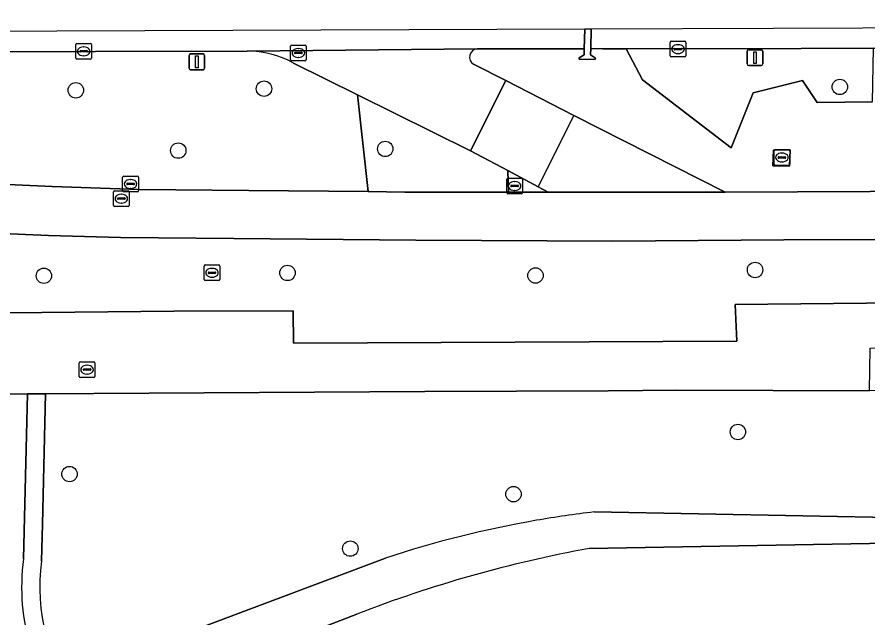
# Model space of a CAD drawing. Extents: x 160732 to 162107, y 387428 to 388479.
# Drawn here: x 160769.1 to 160823.1, y 388303.3 to 388341.4 of the extents above; entities that cross this region are included whole.
import ezdxf

# ---------------------------------------------------------------- set-up
doc = ezdxf.new("R2010")
doc.units = 0
for name, color, linetype in [('IMGEO_Berm_groen', 7, 'Continuous'), ('IMGEO_Boom', 7, 'Continuous'), ('IMGEO_Fietspad_open', 7, 'Continuous'), ('IMGEO_Groenvoorziening', 7, 'Continuous'), ('IMGEO_Kolk', 7, 'Continuous'), ('IMGEO_Lichtmast', 7, 'Continuous'), ('IMGEO_Rijbaan_lokaal_open', 7, 'Continuous'), ('IMGEO_Rijbaan_regionaal_gesloten', 7, 'Continuous'), ('IMGEO_Rioolput', 7, 'Continuous'), ('IMGEO_Voetpad_open', 7, 'Continuous'), ('IMGEO_Waterloop', 7, 'Continuous')]:
    doc.layers.add(name, color=color, linetype=linetype)

msp = doc.modelspace()

# ---------------------------------------------------------------- linework, layer by layer
at = {"layer": 'IMGEO_Berm_groen'}
for points in [[(160783.711, 388339.287), (160754.828, 388339.224)], [(160823.425, 388336.065), (160819.905, 388336.014), (160818.983, 388337.427), (160815.832, 388336.64), (160814.438, 388333.144), (160812.274, 388334.818), (160808.824, 388337.469), (160807.776, 388339.437), (160806.282, 388339.435), (160805.529, 388339.438), (160805.518, 388339.043), (160805.824, 388338.83), (160805.805, 388338.756), (160804.787, 388338.772), (160804.793, 388338.859), (160805.102, 388339.047), (160805.113, 388339.429), (160803.493, 388339.43), (160802.248, 388339.428), (160798.31, 388339.422)], [(160754.339, 388338.711), (160754.473, 388331.401), (160759.075, 388331.249), (160771.338, 388330.683), (160776.862, 388330.509), (160783.816, 388330.445), (160791.405, 388330.365), (160790.711, 388336.517)], [(160790.711, 388336.517), (160786.658, 388338.527)], [(160798.091, 388338.45), (160800.148, 388337.425), (160804.447, 388335.188), (160814.057, 388330.327), (160827.854, 388330.405), (160827.861, 388331.568), (160846.875, 388331.641), (160846.854, 388330.5), (160866.301, 388330.493), (160948.148, 388330.665), (160948.514, 388330.666), (160953.904, 388334.28), (160955.894, 388335.614)]]:
    msp.add_lwpolyline(points, dxfattribs=at)
for points in [[(160823.488, 388339.461), (160818.883, 388339.454), (160807.776, 388339.437), (160808.824, 388337.469), (160812.274, 388334.818), (160814.438, 388333.144), (160815.832, 388336.64), (160818.983, 388337.427), (160819.905, 388336.014), (160823.425, 388336.065)], [(160797.895, 388332.953), (160790.711, 388336.517), (160791.405, 388330.365), (160793.727, 388330.341), (160800.309, 388330.328), (160800.255, 388331.697)], [(160818.151, 388331.984), (160817.1, 388332.003), (160817.132, 388332.994), (160818.196, 388333.014)], [(160827.738, 388327.334), (160817.787, 388327.309), (160806.927, 388327.23), (160794.417, 388327.291), (160782.867, 388327.387), (160775.664, 388327.463), (160771.107, 388327.578), (160760.439, 388328.038), (160755.948, 388328.392), (160755.957, 388322.55), (160779.067, 388322.779), (160786.643, 388322.796), (160786.659, 388320.747), (160814.806, 388320.872), (160814.71, 388323.21), (160829.292, 388323.36)]]:
    msp.add_lwpolyline(points, close=True, dxfattribs=at)
for centre, radius, start, end in [((160783.687, 388333.099), 6.188, 61.3025, 89.7757), ((160798.365, 388338.899), 0.526, 96.0332, 238.5724)]:
    msp.add_arc(centre, radius, start, end, dxfattribs=at)
at = {"layer": 'IMGEO_Boom'}
for centre in [(160784.784, 388336.899), (160821.343, 388337.009), (160772.835, 388336.795), (160792.48, 388333.076), (160779.338, 388332.968), (160770.806, 388325.026), (160786.272, 388325.205), (160802.019, 388325.042), (160815.961, 388325.394), (160814.873, 388315.113), (160772.431, 388312.443), (160800.626, 388311.166), (160790.264, 388307.715)]:
    msp.add_circle(centre, 0.489, dxfattribs=at)
at = {"layer": 'IMGEO_Fietspad_open'}
msp.add_lwpolyline([(160827.854, 388330.405), (160814.057, 388330.327), (160802.828, 388330.328), (160802.115, 388330.328), (160800.309, 388330.328), (160793.727, 388330.341), (160791.405, 388330.365), (160783.816, 388330.445), (160776.862, 388330.509), (160771.338, 388330.683), (160759.075, 388331.249), (160754.473, 388331.401), (160754.638, 388328.511), (160755.927, 388328.394), (160755.948, 388328.392), (160760.439, 388328.038), (160771.107, 388327.578), (160775.664, 388327.463), (160782.867, 388327.387), (160794.417, 388327.291), (160806.927, 388327.23), (160817.787, 388327.309), (160827.738, 388327.334)], dxfattribs=at)
at = {"layer": 'IMGEO_Groenvoorziening'}
for points in [[(160769.515, 388307.073), (160769.758, 388317.535), (160767.675, 388317.521), (160763.897, 388317.505), (160763.922, 388319.595), (160755.985, 388319.522), (160752.017, 388319.486), (160756.525, 388258.235), (160757.159, 388248.492), (160759.795, 388246.8), (160760.285, 388239.445), (160765.972, 388236.463), (160767.186, 388237.86), (160768.163, 388238.698), (160770.116, 388239.927), (160775.533, 388242.124), (160775.347, 388242.444), (160773.518, 388245.587)], [(160828.227, 388313.573), (160828.312, 388317.851), (160823.228, 388317.733), (160810.988, 388317.757), (160806.645, 388317.734), (160795.005, 388317.672), (160773.988, 388317.559), (160770.911, 388317.543), (160770.713, 388309.271), (160770.657, 388306.918)], [(160805.746, 388310.04), (160825.631, 388309.669), (160826.011, 388309.655), (160827.456, 388309.525), (160827.639, 388312.329), (160828.227, 388313.573)], [(160825.605, 388308.073), (160805.436, 388307.718)], [(160772.968, 388297.911), (160775.662, 388300.362), (160781.001, 388302.791), (160792.507, 388307.112)], [(160790.675, 388303.555), (160776.843, 388298.21)]]:
    msp.add_lwpolyline(points, dxfattribs=at)
for centre, radius, start, end in [((160813.659, 388242.721), 67.782, 96.70434, 99.83184), ((160813.604, 388243.12), 67.38, 99.84316, 108.24622), ((160819.853, 388228.349), 80.668, 100.29504, 111.20473), ((160782.881, 388305.256), 13.489, 172.2596, 221.6386), ((160782.867, 388305.251), 12.323, 172.2248, 216.5561)]:
    msp.add_arc(centre, radius, start, end, dxfattribs=at)
at = {"layer": 'IMGEO_Kolk'}
for p, q in [((160772.827, 388338.843), (160772.827, 388339.695)), ((160772.902, 388339.769), (160773.754, 388339.769)), ((160773.315, 388339.549), (160773.34, 388339.549)), ((160773.828, 388339.695), (160773.828, 388338.843)), ((160786.467, 388338.74), (160786.467, 388339.592)), ((160786.542, 388339.666), (160787.394, 388339.666)), ((160787.468, 388339.592), (160787.468, 388338.74)), ((160810.57, 388338.984), (160810.57, 388339.836)), ((160810.645, 388339.91), (160811.497, 388339.91)), ((160811.058, 388339.69), (160811.083, 388339.69)), ((160811.571, 388339.836), (160811.571, 388338.984)), ((160773.086, 388339.263), (160773.086, 388339.275)), ((160773.524, 388339.226), (160773.126, 388339.226)), ((160773.129, 388339.312), (160773.527, 388339.312)), ((160773.338, 388338.989), (160773.313, 388338.989)), ((160773.57, 388339.275), (160773.57, 388339.263)), ((160786.726, 388339.16), (160786.726, 388339.172)), ((160787.164, 388339.123), (160786.766, 388339.123)), ((160786.769, 388339.209), (160787.167, 388339.209)), ((160786.955, 388339.446), (160786.98, 388339.446)), ((160787.21, 388339.172), (160787.21, 388339.16)), ((160810.829, 388339.404), (160810.829, 388339.416)), ((160811.267, 388339.367), (160810.869, 388339.367)), ((160810.872, 388339.453), (160811.27, 388339.453)), ((160811.081, 388339.13), (160811.056, 388339.13)), ((160811.313, 388339.416), (160811.313, 388339.404)), ((160773.754, 388338.769), (160772.902, 388338.769)), ((160787.394, 388338.666), (160786.542, 388338.666)), ((160786.978, 388338.886), (160786.953, 388338.886)), ((160811.497, 388338.91), (160810.645, 388338.91)), ((160817.241, 388333.032), (160818.093, 388333.032)), ((160817.166, 388332.106), (160817.166, 388332.958)), ((160817.425, 388332.526), (160817.425, 388332.538)), ((160817.863, 388332.489), (160817.465, 388332.489)), ((160817.468, 388332.575), (160817.866, 388332.575)), ((160817.654, 388332.812), (160817.679, 388332.812)), ((160817.909, 388332.538), (160817.909, 388332.526)), ((160818.167, 388332.958), (160818.167, 388332.106)), ((160818.093, 388332.032), (160817.241, 388332.032)), ((160817.677, 388332.252), (160817.652, 388332.252)), ((160775.808, 388330.428), (160775.808, 388331.28)), ((160775.883, 388331.354), (160776.735, 388331.354)), ((160776.067, 388330.848), (160776.067, 388330.86)), ((160776.11, 388330.897), (160776.508, 388330.897)), ((160776.296, 388331.134), (160776.321, 388331.134)), ((160776.551, 388330.86), (160776.551, 388330.848)), ((160776.809, 388331.28), (160776.809, 388330.428)), ((160800.193, 388330.298), (160800.193, 388331.15)), ((160800.268, 388331.224), (160801.12, 388331.224)), ((160800.681, 388331.004), (160800.706, 388331.004)), ((160801.194, 388331.15), (160801.194, 388330.298)), ((160776.735, 388330.354), (160775.883, 388330.354)), ((160776.505, 388330.811), (160776.107, 388330.811)), ((160776.319, 388330.574), (160776.294, 388330.574)), ((160800.452, 388330.718), (160800.452, 388330.73)), ((160800.89, 388330.681), (160800.492, 388330.681)), ((160800.495, 388330.767), (160800.893, 388330.767)), ((160800.704, 388330.444), (160800.679, 388330.444)), ((160800.936, 388330.73), (160800.936, 388330.718)), ((160801.12, 388330.224), (160800.268, 388330.224))]:
    msp.add_line(p, q, dxfattribs=at)
for points in [[(160772.827, 388338.843), (160772.827, 388339.695)], [(160772.902, 388339.769), (160773.754, 388339.769)], [(160773.828, 388339.695), (160773.828, 388338.843)], [(160786.467, 388338.74), (160786.467, 388339.592)], [(160786.542, 388339.666), (160787.394, 388339.666)], [(160787.468, 388339.592), (160787.468, 388338.74)], [(160810.57, 388338.984), (160810.57, 388339.836)], [(160810.645, 388339.91), (160811.497, 388339.91)], [(160811.571, 388339.836), (160811.571, 388338.984)], [(160773.754, 388338.769), (160772.902, 388338.769)], [(160787.394, 388338.666), (160786.542, 388338.666)], [(160811.497, 388338.91), (160810.645, 388338.91)], [(160817.241, 388333.032), (160818.093, 388333.032)], [(160817.166, 388332.106), (160817.166, 388332.958)], [(160818.167, 388332.958), (160818.167, 388332.106)], [(160818.093, 388332.032), (160817.241, 388332.032)], [(160775.808, 388330.428), (160775.808, 388331.28)], [(160775.883, 388331.354), (160776.735, 388331.354)], [(160776.809, 388331.28), (160776.809, 388330.428)], [(160800.193, 388330.298), (160800.193, 388331.15)], [(160800.268, 388331.224), (160801.12, 388331.224)], [(160801.194, 388331.15), (160801.194, 388330.298)], [(160776.735, 388330.354), (160775.883, 388330.354)], [(160801.12, 388330.224), (160800.268, 388330.224)]]:
    msp.add_lwpolyline(points, dxfattribs=at)
for centre, radius, start, end in [((160772.904, 388339.693), 0.0765, 91.552, 178.448), ((160772.904, 388339.693), 0.0765, 91.552, 178.448), ((160773.752, 388339.693), 0.0765, 1.552, 88.448), ((160773.752, 388339.693), 0.0765, 1.552, 88.448), ((160786.544, 388339.59), 0.0765, 91.552, 178.448), ((160786.544, 388339.59), 0.0765, 91.552, 178.448), ((160787.392, 388339.59), 0.0765, 1.552, 88.448), ((160787.392, 388339.59), 0.0765, 1.552, 88.448), ((160810.647, 388339.834), 0.0765, 91.552, 178.448), ((160810.647, 388339.834), 0.0765, 91.552, 178.448), ((160811.495, 388339.834), 0.0765, 1.552, 88.448), ((160811.495, 388339.834), 0.0765, 1.552, 88.448), ((160773.126, 388339.272), 0.0403, 85.8775, 175.7526), ((160773.123, 388339.262), 0.0366, 178.938, 274.7102), ((160773.527, 388339.269), 0.043, 264.8664, 352.4533), ((160773.531, 388339.274), 0.0386, 1.7309, 96.639), ((160786.766, 388339.169), 0.0403, 85.8775, 175.7526), ((160786.763, 388339.159), 0.0366, 178.938, 274.7102), ((160787.167, 388339.166), 0.043, 264.8664, 352.4533), ((160787.171, 388339.171), 0.0386, 1.7309, 96.639), ((160810.647, 388338.986), 0.0765, 181.552, 268.448), ((160810.647, 388338.986), 0.0765, 181.552, 268.448), ((160810.869, 388339.413), 0.0403, 85.8775, 175.7526), ((160810.866, 388339.403), 0.0366, 178.938, 274.7102), ((160811.27, 388339.41), 0.043, 264.8664, 352.4533), ((160811.274, 388339.415), 0.0386, 1.7309, 96.639), ((160811.495, 388338.986), 0.0765, 271.552, 358.448), ((160811.495, 388338.986), 0.0765, 271.552, 358.448), ((160772.904, 388338.845), 0.0765, 181.552, 268.448), ((160772.904, 388338.845), 0.0765, 181.552, 268.448), ((160773.752, 388338.845), 0.0765, 271.552, 358.448), ((160773.752, 388338.845), 0.0765, 271.552, 358.448), ((160786.544, 388338.742), 0.0765, 181.552, 268.448), ((160786.544, 388338.742), 0.0765, 181.552, 268.448), ((160787.392, 388338.742), 0.0765, 271.552, 358.448), ((160787.392, 388338.742), 0.0765, 271.552, 358.448), ((160817.243, 388332.956), 0.0765, 91.552, 178.448), ((160817.243, 388332.956), 0.0765, 91.552, 178.448), ((160818.091, 388332.956), 0.0765, 1.552, 88.448), ((160818.091, 388332.956), 0.0765, 1.552, 88.448), ((160817.465, 388332.535), 0.0403, 85.8775, 175.7526), ((160817.462, 388332.525), 0.0366, 178.938, 274.7102), ((160817.866, 388332.532), 0.043, 264.8664, 352.4533), ((160817.87, 388332.537), 0.0386, 1.7309, 96.639), ((160817.243, 388332.108), 0.0765, 181.552, 268.448), ((160817.243, 388332.108), 0.0765, 181.552, 268.448), ((160818.091, 388332.108), 0.0765, 271.552, 358.448), ((160818.091, 388332.108), 0.0765, 271.552, 358.448), ((160775.885, 388331.278), 0.0765, 91.552, 178.448), ((160775.885, 388331.278), 0.0765, 91.552, 178.448), ((160776.107, 388330.857), 0.0403, 85.8775, 175.7526), ((160776.104, 388330.847), 0.0366, 178.938, 274.7102), ((160776.508, 388330.854), 0.043, 264.8664, 352.4533), ((160776.512, 388330.859), 0.0386, 1.7309, 96.639), ((160776.733, 388331.278), 0.0765, 1.552, 88.448), ((160776.733, 388331.278), 0.0765, 1.552, 88.448), ((160800.27, 388331.148), 0.0765, 91.552, 178.448), ((160800.27, 388331.148), 0.0765, 91.552, 178.448), ((160801.118, 388331.148), 0.0765, 1.552, 88.448), ((160801.118, 388331.148), 0.0765, 1.552, 88.448), ((160775.885, 388330.43), 0.0765, 181.552, 268.448), ((160775.885, 388330.43), 0.0765, 181.552, 268.448), ((160776.733, 388330.43), 0.0765, 271.552, 358.448), ((160776.733, 388330.43), 0.0765, 271.552, 358.448), ((160800.492, 388330.727), 0.0403, 85.8775, 175.7526), ((160800.489, 388330.717), 0.0366, 178.938, 274.7102), ((160800.893, 388330.724), 0.043, 264.8664, 352.4533), ((160800.897, 388330.729), 0.0386, 1.7309, 96.639), ((160800.27, 388330.3), 0.0765, 181.552, 268.448), ((160800.27, 388330.3), 0.0765, 181.552, 268.448), ((160801.118, 388330.3), 0.0765, 271.552, 358.448), ((160801.118, 388330.3), 0.0765, 271.552, 358.448)]:
    msp.add_arc(centre, radius, start, end, dxfattribs=at)
for centre, major_axis, ratio, start_param, end_param in [((160773.314, 388339.269), (-0.387, 0.002), 0.722429, 4.712389, 7.853982), ((160773.339, 388339.269), (-0.39, 0.002), 0.717154, 1.570796, 4.712389), ((160811.057, 388339.41), (-0.387, 0.002), 0.722429, 4.712389, 7.853982), ((160811.082, 388339.41), (-0.39, 0.002), 0.717154, 1.570796, 4.712389), ((160786.954, 388339.166), (-0.387, 0.002), 0.722429, 4.712389, 7.853982), ((160786.979, 388339.166), (-0.39, 0.002), 0.717154, 1.570796, 4.712389), ((160817.653, 388332.532), (-0.387, 0.002), 0.722429, 4.712389, 7.853982), ((160817.678, 388332.532), (-0.39, 0.002), 0.717154, 1.570796, 4.712389), ((160776.295, 388330.854), (-0.387, 0.002), 0.722429, 4.712389, 7.853982), ((160776.32, 388330.854), (-0.39, 0.002), 0.717154, 1.570796, 4.712389), ((160800.68, 388330.724), (-0.387, 0.002), 0.722429, 4.712389, 7.853982), ((160800.705, 388330.724), (-0.39, 0.002), 0.717154, 1.570796, 4.712389)]:
    msp.add_ellipse(centre, major_axis=major_axis, ratio=ratio, start_param=start_param, end_param=end_param, dxfattribs=at)
at = {"layer": 'IMGEO_Lichtmast'}
for p, q in [((160780.022, 388338.202), (160780.022, 388339.002)), ((160780.022, 388339.002), (160780.022, 388338.202)), ((160780.122, 388339.102), (160780.912, 388339.102)), ((160780.912, 388339.102), (160780.122, 388339.102)), ((160781.012, 388339.002), (160781.012, 388338.202)), ((160781.012, 388338.202), (160781.012, 388339.002)), ((160815.462, 388338.469), (160815.462, 388339.269)), ((160815.462, 388339.269), (160815.462, 388338.469)), ((160815.562, 388339.369), (160816.352, 388339.369)), ((160816.352, 388339.369), (160815.562, 388339.369)), ((160816.452, 388339.269), (160816.452, 388338.469)), ((160816.452, 388338.469), (160816.452, 388339.269)), ((160780.912, 388338.102), (160780.122, 388338.102)), ((160780.122, 388338.102), (160780.912, 388338.102)), ((160816.352, 388338.369), (160815.562, 388338.369)), ((160815.562, 388338.369), (160816.352, 388338.369))]:
    msp.add_line(p, q, dxfattribs=at)
for points in [[(160780.442, 388338.977), (160780.592, 388338.977), (160780.592, 388338.227), (160780.442, 388338.227), (160780.442, 388338.977)], [(160815.882, 388339.244), (160816.032, 388339.244), (160816.032, 388338.494), (160815.882, 388338.494), (160815.882, 388339.244)]]:
    msp.add_lwpolyline(points, dxfattribs=at)
for centre, start, end in [((160780.122, 388339.002), 90, 180), ((160780.122, 388339.002), 90, 180), ((160780.912, 388339.002), 0, 90), ((160780.912, 388339.002), 360, 90), ((160815.562, 388339.269), 90, 180), ((160815.562, 388339.269), 90, 180), ((160816.352, 388339.269), 0, 90), ((160816.352, 388339.269), 360, 90), ((160815.562, 388338.469), 180, 270), ((160815.562, 388338.469), 180, 270), ((160816.352, 388338.469), 270, 0), ((160816.352, 388338.469), 270, 0), ((160780.122, 388338.202), 180, 270), ((160780.122, 388338.202), 180, 270), ((160780.912, 388338.202), 270, 0), ((160780.912, 388338.202), 270, 0)]:
    msp.add_arc(centre, 0.1, start, end, dxfattribs=at)
at = {"layer": 'IMGEO_Rijbaan_lokaal_open'}
for points in [[(160798.31, 388339.422), (160783.711, 388339.287)], [(160786.658, 388338.527), (160790.711, 388336.517), (160797.895, 388332.953), (160800.148, 388337.425), (160798.091, 388338.45)]]:
    msp.add_lwpolyline(points, dxfattribs=at)
for points in [[(160804.447, 388335.188), (160800.148, 388337.425), (160797.895, 388332.953), (160800.255, 388331.697), (160802.183, 388330.671)], [(160804.447, 388335.188), (160802.183, 388330.671), (160802.828, 388330.328), (160814.057, 388330.327)]]:
    msp.add_lwpolyline(points, close=True, dxfattribs=at)
for centre, radius, start, end in [((160783.687, 388333.099), 6.188, 61.3025, 89.7757), ((160798.365, 388338.899), 0.526, 96.0332, 238.5724)]:
    msp.add_arc(centre, radius, start, end, dxfattribs=at)
at = {"layer": 'IMGEO_Rijbaan_regionaal_gesloten'}
msp.add_lwpolyline([(161011.715, 388341.445), (160952.778, 388341.225), (160817.128, 388340.719), (160805.562, 388340.676), (160805.529, 388339.438), (160806.282, 388339.435), (160807.776, 388339.437), (160818.883, 388339.454), (160823.488, 388339.461), (160827.446, 388339.467), (160952.808, 388339.661), (160958.509, 388339.67), (160969.355, 388339.721), (161011.732, 388339.725), (161011.715, 388341.445)], dxfattribs=at)
msp.add_lwpolyline([(160805.148, 388340.674), (160754.84, 388340.487), (160754.828, 388339.224), (160783.711, 388339.287), (160798.31, 388339.422), (160802.248, 388339.428), (160803.493, 388339.43), (160805.113, 388339.429)], close=True, dxfattribs=at)
at = {"layer": 'IMGEO_Rioolput'}
for p, q in [((160775.224, 388329.494), (160775.224, 388330.346)), ((160775.299, 388330.42), (160776.151, 388330.42)), ((160776.225, 388330.346), (160776.225, 388329.494)), ((160775.483, 388329.914), (160775.483, 388329.926)), ((160775.921, 388329.877), (160775.523, 388329.877)), ((160775.526, 388329.963), (160775.924, 388329.963)), ((160775.712, 388330.2), (160775.737, 388330.2)), ((160775.967, 388329.926), (160775.967, 388329.914)), ((160776.151, 388329.42), (160775.299, 388329.42)), ((160775.735, 388329.64), (160775.71, 388329.64)), ((160780.979, 388324.79), (160780.979, 388325.642)), ((160781.054, 388325.716), (160781.906, 388325.716)), ((160781.467, 388325.496), (160781.492, 388325.496)), ((160781.98, 388325.642), (160781.98, 388324.79)), ((160781.238, 388325.21), (160781.238, 388325.222)), ((160781.676, 388325.173), (160781.278, 388325.173)), ((160781.281, 388325.259), (160781.679, 388325.259)), ((160781.49, 388324.936), (160781.465, 388324.936)), ((160781.722, 388325.222), (160781.722, 388325.21)), ((160781.906, 388324.716), (160781.054, 388324.716)), ((160773.049, 388318.643), (160773.049, 388319.495)), ((160773.124, 388319.569), (160773.976, 388319.569)), ((160774.05, 388319.495), (160774.05, 388318.643)), ((160773.308, 388319.063), (160773.308, 388319.075)), ((160773.746, 388319.026), (160773.348, 388319.026)), ((160773.351, 388319.112), (160773.749, 388319.112)), ((160773.537, 388319.349), (160773.562, 388319.349)), ((160773.792, 388319.075), (160773.792, 388319.063)), ((160773.976, 388318.569), (160773.124, 388318.569)), ((160773.56, 388318.789), (160773.535, 388318.789))]:
    msp.add_line(p, q, dxfattribs=at)
for points in [[(160775.224, 388329.494), (160775.224, 388330.346)], [(160775.299, 388330.42), (160776.151, 388330.42)], [(160776.225, 388330.346), (160776.225, 388329.494)], [(160776.151, 388329.42), (160775.299, 388329.42)], [(160780.979, 388324.79), (160780.979, 388325.642)], [(160781.054, 388325.716), (160781.906, 388325.716)], [(160781.98, 388325.642), (160781.98, 388324.79)], [(160781.906, 388324.716), (160781.054, 388324.716)], [(160773.049, 388318.643), (160773.049, 388319.495)], [(160773.124, 388319.569), (160773.976, 388319.569)], [(160774.05, 388319.495), (160774.05, 388318.643)], [(160773.976, 388318.569), (160773.124, 388318.569)]]:
    msp.add_lwpolyline(points, dxfattribs=at)
for centre, radius, start, end in [((160775.301, 388330.344), 0.0765, 91.552, 178.448), ((160775.301, 388330.344), 0.0765, 91.552, 178.448), ((160776.149, 388330.344), 0.0765, 1.552, 88.448), ((160776.149, 388330.344), 0.0765, 1.552, 88.448), ((160775.523, 388329.923), 0.0403, 85.8775, 175.7526), ((160775.52, 388329.913), 0.0366, 178.938, 274.7102), ((160775.924, 388329.92), 0.043, 264.8664, 352.4533), ((160775.928, 388329.925), 0.0386, 1.7309, 96.639), ((160775.301, 388329.496), 0.0765, 181.552, 268.448), ((160775.301, 388329.496), 0.0765, 181.552, 268.448), ((160776.149, 388329.496), 0.0765, 271.552, 358.448), ((160776.149, 388329.496), 0.0765, 271.552, 358.448), ((160781.056, 388325.64), 0.0765, 91.552, 178.448), ((160781.056, 388325.64), 0.0765, 91.552, 178.448), ((160781.904, 388325.64), 0.0765, 1.552, 88.448), ((160781.904, 388325.64), 0.0765, 1.552, 88.448), ((160781.278, 388325.219), 0.0403, 85.8775, 175.7526), ((160781.275, 388325.209), 0.0366, 178.938, 274.7102), ((160781.679, 388325.216), 0.043, 264.8664, 352.4533), ((160781.683, 388325.221), 0.0386, 1.7309, 96.639), ((160781.056, 388324.792), 0.0765, 181.552, 268.448), ((160781.056, 388324.792), 0.0765, 181.552, 268.448), ((160781.904, 388324.792), 0.0765, 271.552, 358.448), ((160781.904, 388324.792), 0.0765, 271.552, 358.448), ((160773.126, 388319.493), 0.0765, 91.552, 178.448), ((160773.126, 388319.493), 0.0765, 91.552, 178.448), ((160773.974, 388319.493), 0.0765, 1.552, 88.448), ((160773.974, 388319.493), 0.0765, 1.552, 88.448), ((160773.348, 388319.072), 0.0403, 85.8775, 175.7526), ((160773.345, 388319.062), 0.0366, 178.938, 274.7102), ((160773.749, 388319.069), 0.043, 264.8664, 352.4533), ((160773.753, 388319.074), 0.0386, 1.7309, 96.639), ((160773.126, 388318.645), 0.0765, 181.552, 268.448), ((160773.126, 388318.645), 0.0765, 181.552, 268.448), ((160773.974, 388318.645), 0.0765, 271.552, 358.448), ((160773.974, 388318.645), 0.0765, 271.552, 358.448)]:
    msp.add_arc(centre, radius, start, end, dxfattribs=at)
for centre, major_axis, ratio, start_param, end_param in [((160775.711, 388329.92), (-0.387, 0.002), 0.722429, 4.712389, 7.853982), ((160775.736, 388329.92), (-0.39, 0.002), 0.717154, 1.570796, 4.712389), ((160781.466, 388325.216), (-0.387, 0.002), 0.722429, 4.712389, 7.853982), ((160781.491, 388325.216), (-0.39, 0.002), 0.717154, 1.570796, 4.712389), ((160773.536, 388319.069), (-0.387, 0.002), 0.722429, 4.712389, 7.853982), ((160773.561, 388319.069), (-0.39, 0.002), 0.717154, 1.570796, 4.712389)]:
    msp.add_ellipse(centre, major_axis=major_axis, ratio=ratio, start_param=start_param, end_param=end_param, dxfattribs=at)
at = {"layer": 'IMGEO_Voetpad_open'}
for points in [[(160805.562, 388340.676), (160805.148, 388340.674), (160805.113, 388339.429), (160805.102, 388339.047), (160804.793, 388338.859), (160804.787, 388338.772), (160805.805, 388338.756), (160805.824, 388338.83), (160805.518, 388339.043), (160805.529, 388339.438)], [(160818.151, 388331.984), (160818.196, 388333.014), (160817.132, 388332.994), (160817.1, 388332.003)], [(160800.255, 388331.697), (160800.309, 388330.328), (160802.115, 388330.328), (160802.828, 388330.328), (160802.183, 388330.671)]]:
    msp.add_lwpolyline(points, close=True, dxfattribs=at)
for points in [[(160786.643, 388322.796), (160779.067, 388322.779), (160755.957, 388322.55), (160755.948, 388328.392), (160755.927, 388328.394), (160754.638, 388328.511), (160753.015, 388328.567)], [(160747.031, 388323.715), (160748.694, 388323.656), (160748.948, 388319.898), (160748.996, 388319.272), (160752.017, 388319.486), (160755.985, 388319.522), (160763.922, 388319.595), (160763.897, 388317.505), (160767.675, 388317.521), (160769.758, 388317.535), (160770.911, 388317.543), (160773.988, 388317.559), (160795.005, 388317.672), (160806.645, 388317.734), (160810.988, 388317.757), (160823.228, 388317.733), (160823.262, 388320.422), (160829.187, 388320.481), (160829.308, 388320.482), (160829.292, 388323.36), (160814.71, 388323.21), (160814.806, 388320.872), (160786.659, 388320.747), (160786.643, 388322.796)], [(160770.657, 388306.918), (160770.713, 388309.271), (160770.911, 388317.543), (160769.758, 388317.535), (160769.515, 388307.073)]]:
    msp.add_lwpolyline(points, dxfattribs=at)
for centre, radius, start, end in [((160782.881, 388305.256), 13.489, 172.2596, 221.6386), ((160782.867, 388305.251), 12.323, 172.2248, 216.5561)]:
    msp.add_arc(centre, radius, start, end, dxfattribs=at)
at = {"layer": 'IMGEO_Waterloop'}
for points in [[(160825.631, 388309.669), (160805.746, 388310.04)], [(160805.436, 388307.718), (160825.605, 388308.073)], [(160792.507, 388307.112), (160781.001, 388302.791), (160775.662, 388300.362)], [(160776.843, 388298.21), (160790.675, 388303.555)]]:
    msp.add_lwpolyline(points, dxfattribs=at)
for centre, radius, start, end in [((160813.659, 388242.721), 67.782, 96.70434, 99.83184), ((160813.604, 388243.12), 67.38, 99.84316, 108.24622), ((160819.853, 388228.349), 80.668, 100.29504, 111.20473)]:
    msp.add_arc(centre, radius, start, end, dxfattribs=at)

doc.saveas('drawing.dxf')
